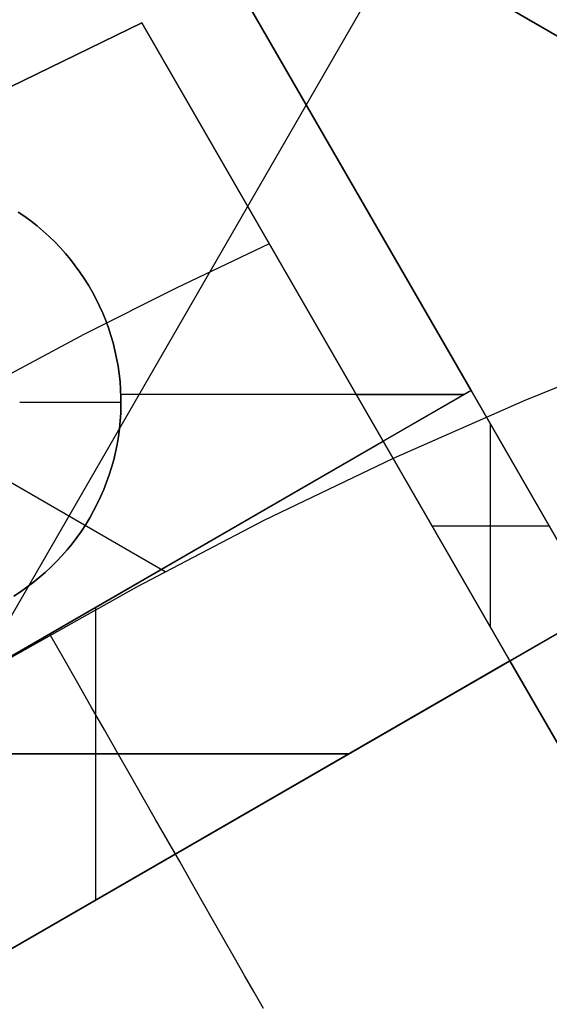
# Model space of a CAD drawing. Header units: millimetres. Extents: x 8926 to 10090, y -5004 to -3986.
# Tile 260 of 272: x 9463 to 9474, y -4285 to -4266. Entities that reach past the tile are written whole.
import ezdxf

# ---------------------------------------------------------------- set-up
doc = ezdxf.new("R2010")
doc.units = ezdxf.units.MM
doc.layers.add('1', color=7, linetype='Continuous')
doc.layers.add('BLANCO METALICO', color=7, linetype='Continuous', true_color=0xededed)

msp = doc.modelspace()

# ---------------------------------------------------------------- linework, layer by layer
at = {"layer": '1', "color": 29, "true_color": 0x4d342b}
for p, q in [((9481.017, -4270.438, 65.657), (9463.608, -4260.316, 65.657)), ((9464.69, -4260.945, 59.568), (9481.017, -4270.438, 59.568)), ((9470.541, -4264.347, 59.568), (9462.163, -4278.857, 59.568)), ((9457.965, -4272.132, 59.568), (9465.929, -4276.73, 59.568)), ((9475.657, -4272.295, 59.568), (9473.026, -4273.354, 59.568)), ((9473.026, -4273.354, 59.568), (9470.43, -4274.498, 59.568)), ((9470.43, -4274.498, 59.568), (9467.873, -4275.726, 59.568)), ((9467.873, -4275.726, 59.568), (9465.358, -4277.037, 59.568)), ((9465.358, -4277.037, 59.568), (9462.886, -4278.429, 59.568)), ((9463.931, -4278.46, 59.406), (9463.658, -4277.983, 59.568)), ((9464.2, -4278.932, 59.225), (9463.931, -4278.46, 59.406)), ((9464.467, -4279.398, 59.025), (9464.2, -4278.932, 59.225)), ((9464.729, -4279.858, 58.807), (9464.467, -4279.398, 59.025)), ((9464.988, -4280.311, 58.571), (9464.729, -4279.858, 58.807)), ((9465.243, -4280.757, 58.317), (9464.988, -4280.311, 58.571)), ((9465.493, -4281.195, 58.046), (9465.243, -4280.757, 58.317)), ((9465.738, -4281.624, 57.757), (9465.493, -4281.195, 58.046)), ((9465.979, -4282.045, 57.452), (9465.738, -4281.624, 57.757)), ((9466.214, -4282.456, 57.13), (9465.979, -4282.045, 57.452)), ((9466.443, -4282.857, 56.792), (9466.214, -4282.456, 57.13)), ((9466.666, -4283.249, 56.438), (9466.443, -4282.857, 56.792)), ((9466.884, -4283.629, 56.069), (9466.666, -4283.249, 56.438)), ((9467.095, -4283.998, 55.685), (9466.884, -4283.629, 56.069)), ((9467.299, -4284.355, 55.287), (9467.095, -4283.998, 55.685)), ((9467.496, -4284.701, 54.875), (9467.299, -4284.355, 55.287)), ((9467.686, -4285.033, 54.449), (9467.496, -4284.701, 54.875)), ((9467.869, -4285.353, 54.01), (9467.686, -4285.033, 54.449))]:
    msp.add_line(p, q, dxfattribs=at)
at = {"layer": 'BLANCO METALICO'}
for p, q in [((9471.965, -4273.161, 239.532), (9467.197, -4264.903, 239.532)), ((9467.197, -4264.903, 242.032), (9471.965, -4273.161, 242.032)), ((9471.965, -4273.161, 236.532), (9467.197, -4264.903, 236.532)), ((9471.965, -4273.161, 240.782), (9467.197, -4264.903, 240.782)), ((9471.965, -4273.161, 238.032), (9467.197, -4264.903, 238.032)), ((9462.586, -4267.307, 239.532), (9465.465, -4265.903, 239.532)), ((9465.465, -4265.903, 242.032), (9462.586, -4267.307, 242.032)), ((9462.586, -4267.307, 240.782), (9465.465, -4265.903, 240.782)), ((9465.465, -4265.903, 239.532), (9465.465, -4265.903, 242.032)), ((9465.465, -4265.903, 239.532), (9470.233, -4274.161, 239.532)), ((9470.233, -4274.161, 242.032), (9465.465, -4265.903, 242.032)), ((9465.465, -4265.903, 240.782), (9470.233, -4274.161, 240.782)), ((9469.581, -4269.032, 239.532), (9469.581, -4269.032, 242.032)), ((9469.581, -4269.032, 236.532), (9469.581, -4269.032, 239.532)), ((9463.154, -4269.724, 236.532), (9463.025, -4269.637, 236.532)), ((9463.154, -4269.724, 226.532), (9463.025, -4269.637, 226.532)), ((9463.025, -4269.637, 231.532), (9463.154, -4269.724, 231.532)), ((9463.279, -4269.816, 236.532), (9463.154, -4269.724, 236.532)), ((9463.279, -4269.816, 226.532), (9463.154, -4269.724, 226.532)), ((9463.154, -4269.724, 231.532), (9463.279, -4269.816, 231.532)), ((9463.401, -4269.912, 236.532), (9463.279, -4269.816, 236.532)), ((9463.401, -4269.912, 226.532), (9463.279, -4269.816, 226.532)), ((9463.279, -4269.816, 231.532), (9463.401, -4269.912, 231.532)), ((9463.52, -4270.013, 236.532), (9463.401, -4269.912, 236.532)), ((9463.52, -4270.013, 226.532), (9463.401, -4269.912, 226.532)), ((9463.401, -4269.912, 231.532), (9463.52, -4270.013, 231.532)), ((9463.635, -4270.117, 236.532), (9463.52, -4270.013, 236.532)), ((9463.635, -4270.117, 226.532), (9463.52, -4270.013, 226.532)), ((9463.52, -4270.013, 231.532), (9463.635, -4270.117, 231.532)), ((9463.746, -4270.225, 236.532), (9463.635, -4270.117, 236.532)), ((9463.746, -4270.225, 226.532), (9463.635, -4270.117, 226.532)), ((9463.635, -4270.117, 231.532), (9463.746, -4270.225, 231.532)), ((9467.849, -4270.032, 239.532), (9467.849, -4270.032, 242.032)), ((9463.854, -4270.337, 236.532), (9463.746, -4270.225, 236.532)), ((9463.854, -4270.337, 226.532), (9463.746, -4270.225, 226.532)), ((9463.746, -4270.225, 231.532), (9463.854, -4270.337, 231.532)), ((9467.983, -4270.264, 239.532), (9466.141, -4271.138, 239.532)), ((9463.957, -4270.453, 236.532), (9463.854, -4270.337, 236.532)), ((9463.957, -4270.453, 226.532), (9463.854, -4270.337, 226.532)), ((9463.854, -4270.337, 231.532), (9463.957, -4270.453, 231.532)), ((9464.057, -4270.572, 236.532), (9463.957, -4270.453, 236.532)), ((9464.057, -4270.572, 226.532), (9463.957, -4270.453, 226.532)), ((9463.957, -4270.453, 231.532), (9464.057, -4270.572, 231.532)), ((9464.153, -4270.695, 236.532), (9464.057, -4270.572, 236.532)), ((9464.153, -4270.695, 226.532), (9464.057, -4270.572, 226.532)), ((9464.057, -4270.572, 231.532), (9464.153, -4270.695, 231.532)), ((9464.244, -4270.82, 236.532), (9464.153, -4270.695, 236.532)), ((9464.244, -4270.82, 226.532), (9464.153, -4270.695, 226.532)), ((9464.153, -4270.695, 231.532), (9464.244, -4270.82, 231.532)), ((9464.33, -4270.949, 236.532), (9464.244, -4270.82, 236.532)), ((9464.33, -4270.949, 226.532), (9464.244, -4270.82, 226.532)), ((9464.244, -4270.82, 231.532), (9464.33, -4270.949, 231.532)), ((9464.413, -4271.081, 236.532), (9464.33, -4270.949, 236.532)), ((9464.413, -4271.081, 226.532), (9464.33, -4270.949, 226.532)), ((9464.33, -4270.949, 231.532), (9464.413, -4271.081, 231.532)), ((9464.49, -4271.216, 236.532), (9464.413, -4271.081, 236.532)), ((9464.49, -4271.216, 226.532), (9464.413, -4271.081, 226.532)), ((9464.413, -4271.081, 231.532), (9464.49, -4271.216, 231.532)), ((9466.141, -4271.138, 239.532), (9464.32, -4272.055, 239.532)), ((9464.452, -4271.148, 236.532), (9464.452, -4271.148, 226.532)), ((9464.563, -4271.353, 236.532), (9464.49, -4271.216, 236.532)), ((9464.563, -4271.353, 226.532), (9464.49, -4271.216, 226.532)), ((9464.49, -4271.216, 231.532), (9464.563, -4271.353, 231.532)), ((9464.632, -4271.492, 236.532), (9464.563, -4271.353, 236.532)), ((9464.632, -4271.492, 226.532), (9464.563, -4271.353, 226.532)), ((9464.563, -4271.353, 231.532), (9464.632, -4271.492, 231.532)), ((9464.695, -4271.634, 236.532), (9464.632, -4271.492, 236.532)), ((9464.695, -4271.634, 226.532), (9464.632, -4271.492, 226.532)), ((9464.632, -4271.492, 231.532), (9464.695, -4271.634, 231.532)), ((9464.753, -4271.778, 236.532), (9464.695, -4271.634, 236.532)), ((9464.753, -4271.778, 226.532), (9464.695, -4271.634, 226.532)), ((9464.695, -4271.634, 231.532), (9464.753, -4271.778, 231.532)), ((9464.807, -4271.924, 236.532), (9464.753, -4271.778, 236.532)), ((9464.807, -4271.924, 226.532), (9464.753, -4271.778, 226.532)), ((9464.753, -4271.778, 231.532), (9464.807, -4271.924, 231.532)), ((9464.32, -4272.055, 239.532), (9462.522, -4273.014, 239.532)), ((9464.855, -4272.072, 236.532), (9464.807, -4271.924, 236.532)), ((9464.855, -4272.072, 226.532), (9464.807, -4271.924, 226.532)), ((9464.807, -4271.924, 231.532), (9464.855, -4272.072, 231.532)), ((9464.898, -4272.221, 236.532), (9464.855, -4272.072, 236.532)), ((9464.898, -4272.221, 226.532), (9464.855, -4272.072, 226.532)), ((9464.855, -4272.072, 231.532), (9464.898, -4272.221, 231.532)), ((9464.936, -4272.371, 236.532), (9464.898, -4272.221, 236.532)), ((9464.936, -4272.371, 226.532), (9464.898, -4272.221, 226.532)), ((9464.898, -4272.221, 231.532), (9464.936, -4272.371, 231.532)), ((9464.969, -4272.523, 236.532), (9464.936, -4272.371, 236.532)), ((9464.969, -4272.523, 226.532), (9464.936, -4272.371, 226.532)), ((9464.936, -4272.371, 231.532), (9464.969, -4272.523, 231.532)), ((9464.997, -4272.676, 236.532), (9464.969, -4272.523, 236.532)), ((9464.997, -4272.676, 226.532), (9464.969, -4272.523, 226.532)), ((9464.969, -4272.523, 231.532), (9464.997, -4272.676, 231.532)), ((9465.019, -4272.83, 236.532), (9464.997, -4272.676, 236.532)), ((9465.019, -4272.83, 226.532), (9464.997, -4272.676, 226.532)), ((9464.997, -4272.676, 231.532), (9465.019, -4272.83, 231.532)), ((9465.036, -4272.984, 236.532), (9465.019, -4272.83, 236.532)), ((9465.036, -4272.984, 226.532), (9465.019, -4272.83, 226.532)), ((9465.019, -4272.83, 231.532), (9465.036, -4272.984, 231.532)), ((9465.048, -4273.139, 236.532), (9465.036, -4272.984, 236.532)), ((9465.048, -4273.139, 226.532), (9465.036, -4272.984, 226.532)), ((9465.036, -4272.984, 231.532), (9465.048, -4273.139, 231.532)), ((9471.965, -4273.161, 236.532), (9454.645, -4283.161, 236.532)), ((9465.054, -4273.294, 236.532), (9465.048, -4273.139, 236.532)), ((9465.054, -4273.294, 226.532), (9465.048, -4273.139, 226.532)), ((9465.048, -4273.139, 231.532), (9465.054, -4273.294, 231.532)), ((9471.832, -4273.238, 236.532), (9465.052, -4273.238, 236.532)), ((9469.7, -4273.238, 242.032), (9471.832, -4273.238, 242.032)), ((9470.233, -4274.161, 242.032), (9471.965, -4273.161, 242.032)), ((9474.465, -4277.491, 239.532), (9471.965, -4273.161, 239.532)), ((9471.965, -4273.161, 242.032), (9471.965, -4273.161, 239.532)), ((9471.965, -4273.161, 242.032), (9474.465, -4277.491, 242.032)), ((9471.965, -4273.161, 239.532), (9471.965, -4273.161, 236.532)), ((9474.465, -4277.491, 236.532), (9471.965, -4273.161, 236.532)), ((9474.465, -4277.491, 240.782), (9471.965, -4273.161, 240.782)), ((9474.465, -4277.491, 238.032), (9471.965, -4273.161, 238.032)), ((9465.055, -4273.398, 226.532), (9463.055, -4273.398, 226.532)), ((9465.055, -4273.45, 236.532), (9465.054, -4273.294, 236.532)), ((9465.055, -4273.45, 226.532), (9465.054, -4273.294, 226.532)), ((9465.054, -4273.294, 231.532), (9465.055, -4273.45, 231.532)), ((9465.04, -4273.76, 236.532), (9465.05, -4273.605, 236.532)), ((9465.04, -4273.76, 226.532), (9465.05, -4273.605, 226.532)), ((9465.05, -4273.605, 231.532), (9465.04, -4273.76, 231.532)), ((9465.05, -4273.605, 236.532), (9465.055, -4273.45, 236.532)), ((9465.05, -4273.605, 226.532), (9465.055, -4273.45, 226.532)), ((9465.055, -4273.45, 231.532), (9465.05, -4273.605, 231.532)), ((9465.025, -4273.915, 236.532), (9465.04, -4273.76, 236.532)), ((9465.025, -4273.915, 226.532), (9465.04, -4273.76, 226.532)), ((9465.04, -4273.76, 231.532), (9465.025, -4273.915, 231.532)), ((9472.349, -4277.826, 242.032), (9472.349, -4273.826, 242.032)), ((9465.005, -4274.069, 236.532), (9465.025, -4273.915, 236.532)), ((9465.005, -4274.069, 226.532), (9465.025, -4273.915, 226.532)), ((9465.025, -4273.915, 231.532), (9465.005, -4274.069, 231.532)), ((9456.377, -4282.161, 239.532), (9470.233, -4274.161, 239.532)), ((9464.948, -4274.374, 236.532), (9464.979, -4274.222, 236.532)), ((9464.948, -4274.374, 226.532), (9464.979, -4274.222, 226.532)), ((9464.979, -4274.222, 231.532), (9464.948, -4274.374, 231.532)), ((9464.979, -4274.222, 236.532), (9465.005, -4274.069, 236.532)), ((9464.979, -4274.222, 226.532), (9465.005, -4274.069, 226.532)), ((9465.005, -4274.069, 231.532), (9464.979, -4274.222, 231.532)), ((9470.233, -4274.161, 239.532), (9470.233, -4274.161, 242.032)), ((9472.733, -4278.491, 242.032), (9470.233, -4274.161, 242.032)), ((9470.233, -4274.161, 239.532), (9472.733, -4278.491, 239.532)), ((9470.233, -4274.161, 240.782), (9472.733, -4278.491, 240.782)), ((9464.912, -4274.525, 236.532), (9464.948, -4274.374, 236.532)), ((9464.912, -4274.525, 226.532), (9464.948, -4274.374, 226.532)), ((9464.948, -4274.374, 231.532), (9464.912, -4274.525, 231.532)), ((9464.87, -4274.675, 236.532), (9464.912, -4274.525, 236.532)), ((9464.87, -4274.675, 226.532), (9464.912, -4274.525, 226.532)), ((9464.912, -4274.525, 231.532), (9464.87, -4274.675, 231.532)), ((9464.823, -4274.823, 236.532), (9464.87, -4274.675, 236.532)), ((9464.823, -4274.823, 226.532), (9464.87, -4274.675, 226.532)), ((9464.87, -4274.675, 231.532), (9464.823, -4274.823, 231.532)), ((9464.715, -4275.114, 236.532), (9464.772, -4274.969, 236.532)), ((9464.715, -4275.114, 226.532), (9464.772, -4274.969, 226.532)), ((9464.772, -4274.969, 231.532), (9464.715, -4275.114, 231.532)), ((9464.772, -4274.969, 236.532), (9464.823, -4274.823, 236.532)), ((9464.772, -4274.969, 226.532), (9464.823, -4274.823, 226.532)), ((9464.823, -4274.823, 231.532), (9464.772, -4274.969, 231.532)), ((9464.653, -4275.257, 236.532), (9464.715, -4275.114, 236.532)), ((9464.653, -4275.257, 226.532), (9464.715, -4275.114, 226.532)), ((9464.715, -4275.114, 231.532), (9464.653, -4275.257, 231.532)), ((9464.587, -4275.397, 236.532), (9464.653, -4275.257, 236.532)), ((9464.587, -4275.397, 226.532), (9464.653, -4275.257, 226.532)), ((9464.653, -4275.257, 231.532), (9464.587, -4275.397, 231.532)), ((9473.215, -4275.326, 239.532), (9473.215, -4275.326, 242.032)), ((9473.215, -4275.326, 236.532), (9473.215, -4275.326, 239.532)), ((9464.439, -4275.67, 236.532), (9464.515, -4275.535, 236.532)), ((9464.439, -4275.67, 226.532), (9464.515, -4275.535, 226.532)), ((9464.515, -4275.535, 231.532), (9464.439, -4275.67, 231.532)), ((9464.515, -4275.535, 236.532), (9464.587, -4275.397, 236.532)), ((9464.515, -4275.535, 226.532), (9464.587, -4275.397, 226.532)), ((9464.587, -4275.397, 231.532), (9464.515, -4275.535, 231.532)), ((9464.358, -4275.803, 236.532), (9464.439, -4275.67, 236.532)), ((9464.358, -4275.803, 226.532), (9464.439, -4275.67, 226.532)), ((9464.439, -4275.67, 231.532), (9464.358, -4275.803, 231.532)), ((9464.183, -4276.06, 236.532), (9464.273, -4275.933, 236.532)), ((9464.183, -4276.06, 226.532), (9464.273, -4275.933, 226.532)), ((9464.273, -4275.933, 231.532), (9464.183, -4276.06, 231.532)), ((9464.273, -4275.933, 236.532), (9464.358, -4275.803, 236.532)), ((9464.273, -4275.933, 226.532), (9464.358, -4275.803, 226.532)), ((9464.358, -4275.803, 231.532), (9464.273, -4275.933, 231.532)), ((9471.195, -4275.826, 242.032), (9473.504, -4275.826, 242.032)), ((9464.089, -4276.183, 236.532), (9464.183, -4276.06, 236.532)), ((9464.089, -4276.183, 226.532), (9464.183, -4276.06, 226.532)), ((9464.183, -4276.06, 231.532), (9464.089, -4276.183, 231.532)), ((9463.889, -4276.421, 236.532), (9463.991, -4276.304, 236.532)), ((9463.889, -4276.421, 226.532), (9463.991, -4276.304, 226.532)), ((9463.991, -4276.304, 231.532), (9463.889, -4276.421, 231.532)), ((9463.991, -4276.304, 236.532), (9464.089, -4276.183, 236.532)), ((9463.991, -4276.304, 226.532), (9464.089, -4276.183, 226.532)), ((9464.089, -4276.183, 231.532), (9463.991, -4276.304, 231.532)), ((9471.483, -4276.326, 239.532), (9471.483, -4276.326, 242.032)), ((9463.672, -4276.643, 236.532), (9463.782, -4276.534, 236.532)), ((9463.672, -4276.643, 226.532), (9463.782, -4276.534, 226.532)), ((9463.782, -4276.534, 231.532), (9463.672, -4276.643, 231.532)), ((9463.782, -4276.534, 236.532), (9463.889, -4276.421, 236.532)), ((9463.782, -4276.534, 226.532), (9463.889, -4276.421, 226.532)), ((9463.889, -4276.421, 231.532), (9463.782, -4276.534, 231.532)), ((9463.558, -4276.749, 236.532), (9463.672, -4276.643, 236.532)), ((9463.558, -4276.749, 226.532), (9463.672, -4276.643, 226.532)), ((9463.672, -4276.643, 231.532), (9463.558, -4276.749, 231.532)), ((9463.32, -4276.948, 236.532), (9463.441, -4276.851, 236.532)), ((9463.32, -4276.948, 226.532), (9463.441, -4276.851, 226.532)), ((9463.441, -4276.851, 231.532), (9463.32, -4276.948, 231.532)), ((9463.441, -4276.851, 236.532), (9463.558, -4276.749, 236.532)), ((9463.441, -4276.851, 226.532), (9463.558, -4276.749, 226.532)), ((9463.558, -4276.749, 231.532), (9463.441, -4276.851, 231.532)), ((9462.938, -4277.215, 236.532), (9463.069, -4277.131, 236.532)), ((9462.938, -4277.215, 226.532), (9463.069, -4277.131, 226.532)), ((9463.069, -4277.131, 231.532), (9462.938, -4277.215, 231.532)), ((9463.069, -4277.131, 236.532), (9463.196, -4277.042, 236.532)), ((9463.069, -4277.131, 226.532), (9463.196, -4277.042, 226.532)), ((9463.196, -4277.042, 231.532), (9463.069, -4277.131, 231.532)), ((9463.196, -4277.042, 236.532), (9463.32, -4276.948, 236.532)), ((9463.196, -4277.042, 226.532), (9463.32, -4276.948, 226.532)), ((9463.32, -4276.948, 231.532), (9463.196, -4277.042, 231.532)), ((9457.145, -4287.491, 236.532), (9474.465, -4277.491, 236.532)), ((9464.555, -4283.213, 239.532), (9464.555, -4277.439, 239.532)), ((9464.555, -4283.213, 236.532), (9464.555, -4277.439, 236.532)), ((9474.465, -4277.491, 242.032), (9472.733, -4278.491, 242.032)), ((9472.733, -4278.491, 239.532), (9458.877, -4286.491, 239.532)), ((9472.733, -4278.491, 242.032), (9472.733, -4278.491, 239.532)), ((9472.733, -4278.491, 239.532), (9478.183, -4287.93, 239.532)), ((9478.31, -4288.15, 242.032), (9472.733, -4278.491, 242.032)), ((9472.733, -4278.491, 240.782), (9478.31, -4288.15, 240.782)), ((9459.555, -4280.326, 239.532), (9469.555, -4280.326, 239.532)), ((9469.555, -4280.326, 236.532), (9459.555, -4280.326, 236.532))]:
    msp.add_line(p, q, dxfattribs=at)

doc.saveas('drawing.dxf')
